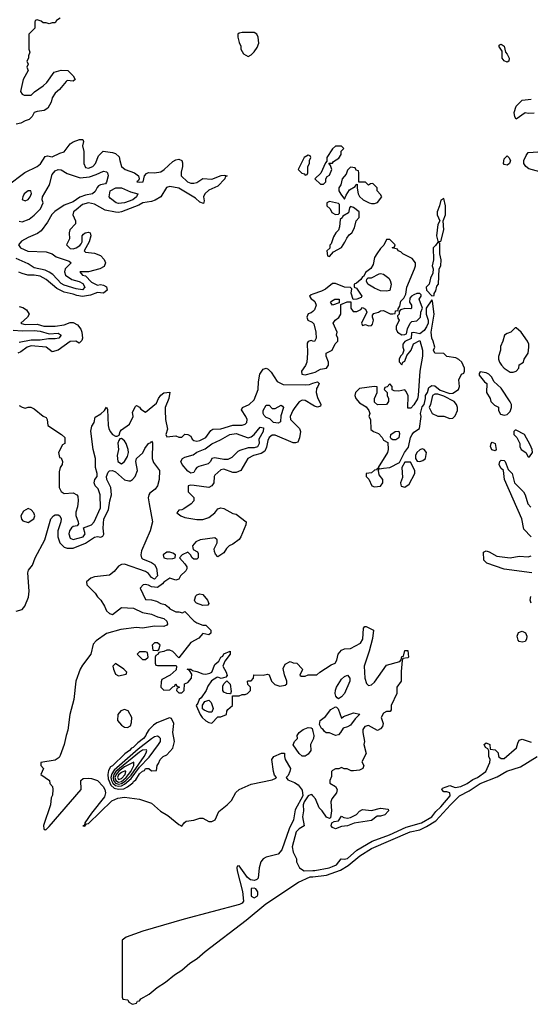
# Model space of a CAD drawing. Header units: inches. Extents: x 2601682 to 2755810, y 449311 to 584050.
# Tile 292 of 505: x 2688054 to 2691443, y 470564 to 477107. Entities that reach past the tile are written whole.
import ezdxf

# ---------------------------------------------------------------- set-up
doc = ezdxf.new("R2010")
doc.units = ezdxf.units.IN
doc.header["$MEASUREMENT"] = 0
doc.layers.add('C6487', color=7, linetype='Continuous')
doc.layers.add('C6497', color=7, linetype='Continuous')

msp = doc.modelspace()

# ---------------------------------------------------------------- linework, layer by layer
at = {"layer": 'C6487', "color": 2}
for points, elevation in [([(2688323.6, 477116.4), (2688299.6, 477100.4), (2688290, 477086), (2688270, 477086), (2688250, 477078), (2688230, 477086), (2688210, 477086), (2688196.4, 477096.4), (2688170, 477106), (2688158, 477102), (2688154, 477090), (2688154, 477050), (2688114, 477010), (2688114, 476910), (2688122, 476890), (2688112.7, 476867.3), (2688112, 476850), (2688102, 476830), (2688111.3, 476810), (2688102, 476790), (2688110.8, 476770), (2688078, 476710), (2688058.8, 476630), (2688070, 476611.3), (2688084.5, 476604.5), (2688130, 476606), (2688152.9, 476627.1), (2688210, 476666), (2688234, 476690), (2688283.2, 476756.8), (2688330, 476772), (2688374, 476770), (2688410, 476734), (2688422, 476710), (2688410, 476698), (2688370, 476702), (2688363.5, 476696.5), (2688318, 476642), (2688290, 476618), (2688270, 476588), (2688262.5, 476557.5), (2688241.1, 476518.9), (2688217.1, 476502.9), (2688170, 476497), (2688151.3, 476490), (2688137.5, 476462.5), (2688117.5, 476442.5), (2688090, 476434), (2688061.6, 476418.4), (2688030, 476411.6)], 6), ([(2687970, 476003), (2688087.8, 476092.2), (2688170, 476131), (2688191.9, 476148.1), (2688222.7, 476197.3), (2688239, 476201), (2688270, 476196), (2688320.7, 476219.3), (2688350, 476227.7), (2688390, 476280.7), (2688410, 476294), (2688450.9, 476310.9), (2688474, 476310), (2688478, 476298), (2688471, 476269), (2688479.1, 476230), (2688480.4, 476150), (2688490, 476124), (2688510, 476120.4), (2688539.3, 476130), (2688558, 476150), (2688578, 476202), (2688608, 476232), (2688670, 476224.7), (2688690, 476218), (2688715.3, 476195.3), (2688718, 476170), (2688731, 476130), (2688754.8, 476110), (2688816, 476090), (2688842.8, 476070), (2688846.8, 476050), (2688842, 476038), (2688832, 476030), (2688850, 476026.4), (2688872.7, 476030), (2688882.7, 476070), (2688896.6, 476083.4), (2688910, 476090.3), (2688950, 476088.5), (2688990, 476096.4), (2689012.3, 476110), (2689070, 476164), (2689090, 476176.3), (2689110, 476178.8), (2689130, 476171), (2689134.9, 476154.9), (2689135.5, 476130), (2689126.7, 476093.3), (2689126.4, 476070), (2689168.9, 476028.9), (2689190, 476020.4), (2689210, 476019.3), (2689230, 476024.9), (2689270, 476050.8), (2689330, 476046), (2689390.5, 476070.5), (2689414.4, 476074.4), (2689431.3, 476070), (2689418, 476062), (2689414.8, 476050), (2689370, 475999.5), (2689310, 475974.5), (2689283, 475950), (2689273.4, 475930), (2689278, 475902), (2689274, 475886), (2689250, 475893.2), (2689220.5, 475920.5), (2689110, 475986.3), (2689050, 475997.6), (2689027.8, 475992.2), (2688990.3, 475929.7), (2688953, 475907), (2688930, 475898), (2688871.3, 475890), (2688845.9, 475874.1), (2688730, 475829.6), (2688710, 475825.1), (2688690, 475826.6), (2688621.7, 475841.7), (2688550, 475881.6), (2688510, 475889.7), (2688470, 475879.1), (2688430, 475842), (2688410.8, 475830), (2688407.3, 475810), (2688424.7, 475770), (2688424.7, 475750), (2688387.3, 475710), (2688382.8, 475690), (2688384.7, 475650), (2688364.7, 475610), (2688390, 475586), (2688410, 475584.7), (2688430, 475591.3), (2688454, 475606), (2688463.1, 475616.9), (2688469, 475631), (2688469, 475670), (2688478, 475682), (2688489.4, 475690.6), (2688510, 475694.8), (2688522, 475690), (2688526, 475670), (2688514.8, 475630), (2688482, 475570), (2688490, 475562), (2688550, 475554), (2688590, 475539.1), (2688614, 475514), (2688623.8, 475490), (2688613.9, 475466.1), (2688586, 475450), (2688510, 475431.1), (2688454, 475430), (2688472, 475410), (2688490, 475405.5), (2688530, 475361.6), (2688570, 475342.8), (2688590, 475346.8), (2688610, 475342.8), (2688630, 475331), (2688634, 475310), (2688610, 475289.3), (2688570, 475294), (2688523.4, 475276.6), (2688470, 475267.3), (2688433.1, 475273.1), (2688410, 475283), (2688350, 475296.9), (2688300.5, 475320.5), (2688230, 475380.7), (2688190, 475402), (2688150, 475409.6), (2688109.2, 475409.2), (2688070, 475419), (2688049.3, 475429.3)], 6), ([(2688050, 475767.3), (2688070, 475764), (2688118, 475782), (2688150, 475806.8), (2688192.7, 475850), (2688209.4, 475890), (2688202.9, 475910), (2688205.1, 475930), (2688252.8, 476010), (2688270, 476078.8), (2688290, 476101.6), (2688310, 476110.4), (2688330, 476108), (2688370, 476085.5), (2688455.1, 476055.1), (2688517.2, 476062.8), (2688562.7, 476077.3), (2688610, 476099.3), (2688630, 476096.3), (2688636.3, 476090), (2688641.6, 476070), (2688630, 476026), (2688623.6, 476016.4), (2688590, 476009), (2688578, 476002), (2688567.7, 475992.3), (2688555.2, 475964.8), (2688538, 475950), (2688490, 475941.6), (2688452.7, 475927.3), (2688410, 475896.9), (2688350, 475874.7), (2688287.3, 475832.7), (2688267, 475813), (2688238.6, 475761.4), (2688197, 475703), (2688173.4, 475686.6), (2688110, 475659.1), (2688066.2, 475633.8), (2688046.4, 475610), (2688059.3, 475590), (2688107.5, 475567.5), (2688230, 475564.9), (2688270, 475550.5), (2688296, 475530), (2688381.7, 475501.7), (2688395.5, 475490), (2688355.6, 475450), (2688351.3, 475430), (2688359, 475410), (2688400, 475380), (2688450, 475366.5), (2688473.1, 475353.1), (2688486.7, 475330), (2688470, 475311.6), (2688430, 475318.2), (2688350, 475342), (2688330, 475352.8), (2688273.2, 475413.2), (2688249.8, 475429.8), (2688222.8, 475442.8), (2688150, 475457.7), (2688110, 475483.5), (2688030, 475518.7)], 2), ([(2690000, 475282.4), (2689990, 475279), (2689978, 475270), (2689990, 475252), (2690000, 475244.3)], 10), ([(2688050, 475200.5), (2688074.4, 475194.4), (2688098.4, 475178.4), (2688116, 475150), (2688106, 475130), (2688061, 475090), (2688066.7, 475086.7), (2688090, 475081.6), (2688170, 475083.1), (2688214, 475070), (2688288.9, 475068.9), (2688350, 475079.1), (2688390, 475094), (2688410, 475094), (2688438, 475078), (2688460.7, 475050), (2688467.7, 475030), (2688471, 474990), (2688466, 474974), (2688450, 474958), (2688426, 474970), (2688390, 474969.2), (2688310.4, 474909.6), (2688270, 474899), (2688229.4, 474929.4), (2688130, 474939.1), (2688103, 474930), (2688061.6, 474898.4), (2688042, 474890)], 6), ([(2690000, 475168), (2689990, 475158), (2689967.9, 475152.1), (2689961, 475130), (2689966, 475110), (2689996, 475096), (2690000, 475092)], 10), ([(2688010, 475044.5), (2688070, 475038), (2688150, 475042), (2688190, 475036.5), (2688250, 475019.5), (2688310, 475023.1), (2688330.4, 475010), (2688313.4, 474990), (2688290, 474985.1), (2688245.9, 474985.9), (2688190, 474976.1), (2688130, 474977.7), (2688050, 474960.4)], 2), ([(2690000, 474971), (2689990, 474974), (2689970, 474968), (2689962.8, 474957.2), (2689964.7, 474890), (2689959.1, 474830), (2689952.1, 474807.9), (2689924.9, 474770), (2689926.8, 474750), (2689950, 474746.4), (2690000, 474760.1)], 10), ([(2688050, 474542.8), (2688070, 474531), (2688090, 474526), (2688110, 474532), (2688128.4, 474531.6), (2688150, 474521), (2688210, 474471), (2688230, 474462), (2688236, 474450), (2688242, 474410), (2688332, 474350), (2688354, 474330), (2688354, 474290), (2688338, 474282), (2688312, 474230), (2688318, 474198), (2688330, 474194), (2688338, 474170), (2688336, 474150), (2688322, 474130), (2688316.9, 474103.1), (2688316.9, 473996.9), (2688330, 473972), (2688350, 473958), (2688410, 473962), (2688434, 473950), (2688439.6, 473939.6), (2688442, 473910), (2688438, 473870), (2688426.8, 473833.2), (2688427.1, 473812.9), (2688442.8, 473770), (2688443.6, 473756.4), (2688436, 473744), (2688410, 473739), (2688398, 473730), (2688384.7, 473710), (2688381, 473690), (2688390, 473662), (2688410, 473652), (2688476, 473670), (2688489, 473690), (2688478, 473730), (2688530, 473750.8), (2688549.2, 473770), (2688590, 473862), (2688589, 473950), (2688574, 473990), (2688555.3, 474010), (2688548.7, 474030), (2688554, 474050), (2688569.2, 474070), (2688569.3, 474090), (2688558.4, 474130), (2688558, 474190), (2688542, 474250), (2688527, 474373), (2688533.8, 474406.2), (2688549.2, 474430), (2688554.6, 474465.4), (2688592.1, 474487.9), (2688618, 474510), (2688630, 474532), (2688636.9, 474516.9), (2688640.7, 474410), (2688645.5, 474390), (2688654, 474370), (2688670, 474350.8), (2688690, 474338), (2688700.4, 474339.6), (2688714.6, 474345.4), (2688721.2, 474370), (2688730, 474381), (2688782, 474418), (2688808, 474470), (2688802, 474498), (2688823.1, 474536.9), (2688830, 474542), (2688850, 474532), (2688858, 474518), (2688890, 474498), (2688962.7, 474557.3), (2688976, 474590), (2688990, 474610.8), (2689010, 474626), (2689050, 474632), (2689044, 474590), (2689020.7, 474530), (2689019.1, 474510), (2689022.4, 474450), (2689035.3, 474384.7), (2689024.7, 474350), (2689030, 474334), (2689090, 474342), (2689110, 474332), (2689130, 474332), (2689150, 474351.3), (2689170, 474351), (2689190, 474338), (2689199.6, 474319.6), (2689210, 474311.3), (2689230, 474306), (2689250, 474310.8), (2689290, 474330.8), (2689323.7, 474376.3), (2689335.5, 474384.5), (2689390, 474388.7), (2689468, 474412), (2689530, 474412.7), (2689550, 474419.1), (2689560.9, 474430), (2689563.6, 474450), (2689555.6, 474470), (2689526, 474514), (2689534, 474530), (2689577.2, 474550), (2689610, 474581), (2689636.9, 474650), (2689639.4, 474700.6), (2689648.2, 474751.8), (2689670, 474784.9), (2689690, 474791.3), (2689703.8, 474783.8), (2689723.7, 474763.7), (2689762.5, 474702.5), (2689802, 474682), (2689950, 474679.5), (2689976.9, 474683.1), (2690000, 474690.9)], 6), ([(2690000, 474544.6), (2689950, 474575.6), (2689930, 474578.7), (2689910, 474567.3), (2689881.1, 474530), (2689867.2, 474510), (2689850.4, 474470), (2689852.7, 474450), (2689910.7, 474390), (2689918.8, 474370), (2689911.3, 474328.7), (2689899.8, 474300.2), (2689886, 474294), (2689870, 474295.1), (2689750, 474345.6), (2689730, 474345.1), (2689710, 474329.3), (2689701.1, 474310), (2689693.1, 474266.9), (2689680.3, 474239.7), (2689657.1, 474222.9), (2689606, 474210), (2689568.9, 474191.1), (2689522, 474110), (2689490, 474098), (2689470, 474098), (2689410, 474119.5), (2689390, 474116), (2689350, 474079), (2689344.9, 474070), (2689342.8, 474030), (2689330, 474008.7), (2689310, 473999), (2689212, 474012), (2689187.3, 474012.7), (2689172, 474008), (2689172, 473970), (2689210.7, 473930.7), (2689211, 473910), (2689191.3, 473890), (2689144.5, 473855.5), (2689130, 473848.7), (2689110, 473848), (2689098, 473830), (2689124.7, 473810), (2689150, 473798.8), (2689230, 473784.9), (2689270, 473786), (2689310, 473799.1), (2689349.2, 473830), (2689370, 473856), (2689390, 473862.8), (2689410, 473857.3), (2689470, 473824.9), (2689490, 473820.7), (2689558, 473770), (2689556, 473750), (2689522, 473670), (2689510, 473653.2), (2689470, 473621.2), (2689444.7, 473610), (2689427.5, 473592.5), (2689410, 473564), (2689370, 473538), (2689354, 473554), (2689347.3, 473572.7), (2689346, 473590), (2689364, 473630), (2689364, 473650), (2689350, 473664), (2689252, 473650), (2689223.5, 473636.5), (2689202, 473610), (2689203.6, 473596.4), (2689206, 473586), (2689234, 473570), (2689239.6, 473559.6), (2689238, 473530), (2689230, 473522), (2689210, 473522), (2689198, 473530), (2689188.7, 473550), (2689170, 473568.7), (2689132, 473550), (2689114, 473530), (2689150.8, 473490.8), (2689164.7, 473470), (2689163.6, 473456.4), (2689156.9, 473443.1), (2689122, 473410), (2689110, 473388), (2689090, 473382), (2689050, 473395.3), (2689010, 473368.7), (2689002.5, 473357.5), (2688970, 473332.7), (2688930, 473337), (2688910, 473348.7), (2688886, 473354), (2688874, 473350), (2688854, 473330), (2688890, 473254), (2688930, 473252), (2688962, 473242), (2688990, 473226), (2689019.8, 473219.8), (2689042.8, 473202.8), (2689050, 473192), (2689090, 473172), (2689110, 473172), (2689135.3, 473164.7), (2689150, 473174), (2689210, 473111.3), (2689230, 473098), (2689270, 473082), (2689290, 473082), (2689322, 473050), (2689322, 473030), (2689310, 473018), (2689270, 473028), (2689243.5, 472996.5), (2689190, 472968), (2689110, 472866), (2689070, 472908), (2689050, 472918), (2689030, 472918), (2689011.6, 472908.4), (2688978, 472902), (2688974, 472890), (2688958, 472882), (2688954, 472870), (2688954, 472830), (2688958, 472818), (2688970, 472814), (2689090, 472814), (2689094, 472810), (2689092.7, 472787.3), (2689054, 472750), (2688998, 472722), (2688992.7, 472707.3), (2688992, 472670), (2689010, 472652), (2689050, 472654), (2689070, 472674), (2689082, 472678), (2689090, 472694), (2689098, 472678), (2689114, 472670), (2689098, 472662), (2689094, 472650), (2689110, 472634), (2689130, 472634), (2689146, 472650), (2689147.3, 472692.7), (2689170, 472702), (2689195.3, 472730), (2689196.4, 472756.4), (2689182, 472782), (2689166, 472790), (2689190, 472791.3), (2689202, 472782), (2689230, 472776), (2689270, 472758.8), (2689290, 472757.3), (2689316.5, 472763.5), (2689329.3, 472770.7), (2689350, 472822), (2689375.3, 472844.7), (2689389.3, 472870.7), (2689402, 472878), (2689410, 472892), (2689451.3, 472911.3), (2689452, 472890), (2689416.9, 472843.1), (2689402, 472810), (2689424.7, 472770), (2689431.6, 472748.4), (2689422, 472738), (2689392, 472728), (2689370, 472738), (2689363.6, 472736.4), (2689327.1, 472712.9), (2689302.5, 472677.5), (2689290.9, 472649.1), (2689258.8, 472601.2), (2689246, 472590), (2689236, 472564), (2689224.7, 472550), (2689252, 472490), (2689266, 472470), (2689290, 472446.8), (2689310, 472436), (2689330, 472432), (2689370, 472474), (2689390, 472474), (2689426, 472490), (2689428.4, 472511.6), (2689436.4, 472523.6), (2689466, 472550), (2689466, 472614), (2689510, 472614), (2689530, 472622), (2689550, 472622), (2689566, 472630), (2689586, 472650), (2689586, 472670), (2689568.4, 472688.4), (2689566, 472710), (2689570, 472714), (2689590, 472714), (2689606, 472730), (2689607.3, 472752.7), (2689670, 472751.3), (2689698, 472758), (2689710, 472754), (2689726, 472710), (2689747.9, 472687.9), (2689782, 472678), (2689816.4, 472683.6), (2689827.3, 472692.7), (2689828, 472712), (2689812.9, 472752.9), (2689804, 472796), (2689815.3, 472824.7), (2689850, 472842), (2689870, 472832), (2689894, 472830), (2689930, 472794), (2689931.6, 472788.4), (2689914, 472750), (2689923.6, 472743.6), (2689950, 472744.7), (2689970, 472752), (2690000, 472752.3)], 6), ([(2688030, 473175.9), (2688070, 473186.3), (2688088.4, 473210), (2688112, 473270), (2688118, 473310), (2688108, 473430), (2688112.2, 473447.8), (2688139, 473481), (2688156.8, 473530), (2688221.5, 473650), (2688260.3, 473790), (2688277.6, 473810), (2688290, 473816.9), (2688310, 473816.9), (2688320.3, 473810), (2688330.2, 473790.2), (2688328.1, 473770), (2688308, 473710), (2688306.9, 473670), (2688319.6, 473630), (2688350, 473601.8), (2688370, 473595), (2688410, 473594.3), (2688491.3, 473628.7), (2688550, 473667.4), (2688570, 473673), (2688592.5, 473667.5), (2688605.2, 473674.8), (2688611.7, 473688.3), (2688607.8, 473727.8), (2688612.1, 473790), (2688644.2, 473850), (2688652, 473910), (2688662.7, 473950), (2688658.6, 473998.6), (2688632.8, 474050), (2688631.3, 474070), (2688641.3, 474098.7), (2688650, 474108), (2688670, 474110.3), (2688690, 474102), (2688750, 474049), (2688777.6, 474042.4), (2688790, 474042.8), (2688802.9, 474050), (2688821.7, 474070), (2688836.9, 474110), (2688824.7, 474170), (2688829.7, 474190), (2688870.9, 474229.1), (2688884, 474256), (2688910, 474290.6), (2688923.7, 474296.3), (2688930, 474304.7), (2688934.9, 474294.9), (2688933.6, 474190), (2688943, 474163), (2688982.6, 474110), (2688980.4, 474050), (2688970, 474008.7), (2688953.2, 473986.8), (2688918.8, 473961.2), (2688910.7, 473949.3), (2688907.7, 473930), (2688913, 473890), (2688934.8, 473770), (2688920.7, 473710), (2688863.4, 473576.6), (2688857.3, 473550), (2688863.1, 473530), (2688870, 473523.6), (2688930, 473499), (2688950, 473485.5), (2688962.3, 473462.3), (2688968.8, 473410), (2688950, 473389.8), (2688930, 473400.5), (2688910, 473425.4), (2688890, 473438.8), (2688750, 473487.4), (2688730, 473487.1), (2688710, 473474.7), (2688681.1, 473438.9), (2688650, 473416.4), (2688550, 473403.7), (2688525.7, 473394.3), (2688498.6, 473370), (2688500.2, 473350), (2688555, 473295), (2688570, 473271.8), (2688592, 473250), (2688618, 473210), (2688630, 473178.8), (2688650, 473160.7), (2688670, 473154), (2688730, 473199.5), (2688810, 473195), (2688870, 473168.2), (2688930, 473155.2), (2688970, 473137.6), (2689010, 473126.5), (2689031.5, 473110), (2689036.1, 473090), (2689030, 473082), (2689010, 473074), (2688950, 473076.8), (2688870, 473064.2), (2688828.5, 473068.5), (2688726.3, 473053.7), (2688630, 473027.6), (2688561.1, 472978.9), (2688542.6, 472957.4), (2688527.2, 472890), (2688470, 472816.3), (2688454.7, 472790), (2688427.9, 472710), (2688413.8, 472590), (2688386.2, 472490), (2688373.8, 472386.2), (2688361.7, 472350), (2688350.4, 472290), (2688322.3, 472217.7), (2688315.3, 472204.7), (2688290, 472187), (2688194, 472170), (2688194, 472150), (2688212, 472130), (2688194, 472090), (2688251.1, 472051.1), (2688254, 472030), (2688271.6, 472011.6), (2688274, 471990), (2688272.7, 471952.7), (2688263.6, 471936.4), (2688258, 471890), (2688212.7, 471752.7), (2688214, 471730), (2688223.6, 471723.6), (2688230, 471724.7), (2688250, 471744.7), (2688461.2, 471990), (2688459.7, 472050), (2688476.4, 472063.6), (2688510, 472067.2), (2688530, 472064.5), (2688570.1, 472050.1), (2688608.9, 472010), (2688620.3, 471990), (2688624.4, 471970), (2688616.7, 471943.3), (2688530, 471834), (2688485.5, 471770), (2688485.4, 471754.6), (2688474, 471750), (2688486.4, 471746.4), (2688498, 471762), (2688510, 471765.5), (2688665.2, 471914.8), (2688705.6, 471934.4), (2688750, 471939.7), (2688850, 471926.2), (2688930, 471899.7), (2688987.8, 471847.8), (2689037.7, 471817.7), (2689110, 471758.7), (2689130, 471747.3), (2689145.6, 471770), (2689159.8, 471780.2), (2689210, 471788.3), (2689250, 471801.1), (2689270, 471799.7), (2689310, 471778.2), (2689330, 471778.6), (2689351.5, 471790), (2689375.6, 471844.4), (2689431.5, 471888.5), (2689461.2, 471918.8), (2689489.6, 471970.4), (2689510, 471990.8), (2689590, 472026.8), (2689730, 472056), (2689754.6, 472065.4), (2689758, 472070), (2689745.2, 472085.2), (2689739, 472110), (2689728.7, 472190), (2689742, 472210), (2689792, 472232), (2689812.7, 472232.7), (2689811.3, 472210), (2689816, 472190), (2689850.7, 472130), (2689848, 472110), (2689836.4, 472083.6), (2689822, 472070), (2689834.4, 472054.4), (2689878.2, 472038.2), (2689902.3, 472022.3), (2689930, 471986.8), (2689933.1, 471950), (2689883.6, 471856.4), (2689871.1, 471790), (2689843.8, 471730), (2689795, 471590), (2689770, 471561.2), (2689690, 471542), (2689669.4, 471530.6), (2689655.6, 471510), (2689642.7, 471470), (2689637.6, 471402.4), (2689628, 471392), (2689613.4, 471386.6), (2689587.3, 471390), (2689565.8, 471405.8), (2689510, 471482.7), (2689498, 471482), (2689494.8, 471470), (2689497.6, 471450), (2689534.2, 471314.2), (2689539, 471250), (2689530, 471235.6), (2689513, 471227), (2689146, 471130), (2688872, 471050), (2688762, 471010), (2688734, 470990), (2688734, 470610), (2688738, 470598), (2688772.7, 470592.7), (2688778, 470578), (2688803.6, 470563.6), (2688830, 470572), (2688836.5, 470583.5), (2688850, 470587.7), (2688859.3, 470600.7), (2688912.7, 470630), (2688965.8, 470674.2), (2689022.7, 470710), (2689080.9, 470759.1), (2689130, 470790.4), (2689183.3, 470836.7), (2689231.5, 470868.5), (2689285.5, 470914.5), (2689557.4, 471122.6), (2689688.6, 471231.4), (2689905.2, 471374.8), (2689982.7, 471410), (2690000, 471411.7)], 2), ([(2690000, 472320.7), (2689984.7, 472290), (2689986, 472250), (2689970, 472226), (2689950, 472212.7), (2689930, 472213.2), (2689909, 472230), (2689868.7, 472288.7), (2689878, 472310), (2689898, 472330), (2689895.3, 472350), (2689908.7, 472370), (2689935.3, 472390), (2689970, 472404), (2689990, 472401), (2689995.5, 472395.5), (2690000, 472377.4)], 2), ([(2690000, 471949.8), (2689995.2, 471955.2), (2689990, 471958), (2689970, 471949.6), (2689943.5, 471910), (2689936.5, 471890), (2689937.3, 471850), (2689930.7, 471810), (2689942, 471750), (2689910, 471728.7), (2689890, 471708.7), (2689862.8, 471610), (2689870, 471574), (2689892, 471530), (2689892, 471510), (2689911.1, 471471.1), (2689942, 471450), (2690000, 471452.3)], 6)]:
    msp.add_lwpolyline(points, dxfattribs=dict(at, elevation=elevation))
for points, elevation in [([(2689610, 477022), (2689530, 477022), (2689510, 477018), (2689502, 477010), (2689502, 476990), (2689510, 476954), (2689522, 476930), (2689522, 476910), (2689539.6, 476879.6), (2689570, 476862), (2689590, 476872), (2689610, 476892), (2689630, 476922), (2689642, 476950), (2689638, 476990), (2689628, 477010)], 10), ([(2689970, 476206), (2689942, 476190), (2689902, 476110), (2689926.4, 476086.4), (2689942, 476082), (2689950, 476074), (2689962, 476078), (2689966, 476090), (2689966, 476130), (2689978, 476150), (2689978, 476170), (2689986, 476190), (2689982, 476202)], 10), ([(2688110, 475969.2), (2688083.8, 475950), (2688074, 475930), (2688071.3, 475911.3), (2688090, 475902.8), (2688110, 475911), (2688122.7, 475930), (2688132.5, 475952.5), (2688128.7, 475968.7)], 6), ([(2688710, 475884.5), (2688695.3, 475890), (2688658, 475918), (2688648, 475930), (2688655.3, 475970), (2688691.7, 475988.3), (2688730, 475988.7), (2688790, 475963), (2688838, 475950), (2688830.6, 475930), (2688806, 475910), (2688750, 475889.7)], 2), ([(2689770, 474426), (2689738, 474430), (2689713.6, 474453.6), (2689690, 474464), (2689676, 474476), (2689669.6, 474489.6), (2689669.6, 474510), (2689690, 474544.7), (2689710, 474544.7), (2689730, 474522), (2689750, 474522), (2689790, 474544.7), (2689798.8, 474538.8), (2689804.7, 474530), (2689786.8, 474473.2), (2689785.4, 474434.6)], 2), ([(2689610, 474262), (2689570, 474262.4), (2689515.6, 474244.4), (2689502.3, 474237.7), (2689462, 474198), (2689435.3, 474184.7), (2689410, 474184.7), (2689350, 474195.1), (2689330.5, 474189.5), (2689320.5, 474170), (2689305.3, 474154.7), (2689242.8, 474137.2), (2689231, 474130), (2689220.5, 474119.5), (2689210, 474098), (2689190, 474094), (2689170, 474106.6), (2689132.3, 474150), (2689124.2, 474170), (2689134.5, 474190), (2689150, 474198.9), (2689205.8, 474214.2), (2689230, 474232.9), (2689285.2, 474254.8), (2689330, 474288.4), (2689386, 474314), (2689449, 474350), (2689490, 474356.5), (2689570, 474327.3), (2689590, 474334.8), (2689609.5, 474350.5), (2689650, 474398.8), (2689673.4, 474393.4), (2689670.4, 474370), (2689642, 474318), (2689643.8, 474290), (2689632.3, 474267.7)], 2), ([(2688730, 474324), (2688719.6, 474320.4), (2688711.3, 474310), (2688706.4, 474293.6), (2688710.8, 474250), (2688702, 474210), (2688705.5, 474170), (2688730, 474156), (2688750, 474171.3), (2688770, 474204.7), (2688776, 474230), (2688775.1, 474250), (2688760.9, 474290), (2688750, 474309)], 6), ([(2688110, 473859), (2688079.8, 473840.2), (2688061, 473810), (2688067.1, 473787.1), (2688076, 473776), (2688110, 473766), (2688148, 473790), (2688154, 473810), (2688148.7, 473830), (2688130, 473848.7)], 6), ([(2689050, 473568.7), (2689030, 473568.7), (2689006, 473550), (2689012, 473530), (2689036.5, 473523.5), (2689070, 473526), (2689086, 473530), (2689088, 473550), (2689070, 473562)], 6), ([(2689270, 473214), (2689228.4, 473228.4), (2689218, 473238), (2689215.3, 473250), (2689222.7, 473277.3), (2689230, 473284.7), (2689250, 473291.3), (2689270, 473286), (2689301, 473250), (2689310, 473226), (2689303.6, 473216.4)], 6), ([(2688970, 472966), (2688950, 472966), (2688934, 472950), (2688938, 472918), (2688970, 472914), (2688978, 472922), (2688986, 472950)], 6), ([(2688890, 472906), (2688850, 472906), (2688834, 472890), (2688870, 472854), (2688890, 472854), (2688906, 472870), (2688902, 472902)], 6), ([(2688690, 472828), (2688672, 472810), (2688676, 472790), (2688690, 472758), (2688710, 472747.3), (2688762, 472758), (2688766, 472770), (2688746, 472790)], 6), ([(2689450, 472626), (2689428.7, 472628.7), (2689410, 472638), (2689402, 472650), (2689402, 472678), (2689410, 472694), (2689430, 472714), (2689452, 472690), (2689458, 472642), (2689454, 472626)], 6), ([(2689310, 472506), (2689278, 472518), (2689267.3, 472527.3), (2689268.4, 472551.6), (2689284, 472576), (2689310, 472584.7), (2689324.7, 472570), (2689338, 472530), (2689330, 472506)], 6), ([(2689048, 472468), (2688964.9, 472435.1), (2688942, 472418), (2688912.2, 472387.8), (2688896.1, 472363.9), (2688892.2, 472350), (2688874.9, 472330), (2688838, 472302), (2688806.8, 472270), (2688795.3, 472264.7), (2688784, 472250), (2688752.4, 472227.6), (2688670, 472148), (2688658, 472142), (2688642.9, 472117.1), (2688638.5, 472090), (2688642.3, 472062.3), (2688658.9, 472018.9), (2688680.7, 472000.7), (2688710, 471993.5), (2688744.8, 471995.2), (2688770, 472008.4), (2688805.2, 472034.8), (2688810, 472044.9), (2688824.5, 472055.5), (2688850, 472095.3), (2688870, 472113), (2688882.7, 472117.3), (2688890, 472130.5), (2688911.6, 472131.6), (2688930, 472114), (2688962, 472118), (2688966, 472150), (2688976.4, 472163.6), (2688986, 472190), (2689006, 472210), (2689030, 472222), (2689070, 472264.7), (2689080.7, 472310), (2689071.8, 472370), (2689078, 472430), (2689062, 472462)], 6), ([(2688750, 472522), (2688726.4, 472513.6), (2688704.7, 472490), (2688702.8, 472450), (2688730, 472418), (2688750, 472404.7), (2688770, 472402), (2688790, 472414), (2688796.4, 472436.4), (2688798, 472470), (2688774.6, 472514.6)], 6), ([(2688970, 472345.1), (2688950, 472340.5), (2688930, 472327.2), (2688840.4, 472259.6), (2688680.2, 472119.8), (2688664.9, 472095.1), (2688660.2, 472070), (2688663.1, 472050), (2688672.4, 472032.4), (2688690, 472018.3), (2688710, 472013.6), (2688730, 472016.2), (2688750, 472025.4), (2688795.1, 472064.9), (2688850, 472138.4), (2688913.1, 472206.9), (2688975.1, 472290), (2688987.8, 472310), (2688989.4, 472330), (2688979.7, 472339.7)], 10), ([(2688895.5, 472255.5), (2688870, 472251.4), (2688850, 472238.6), (2688691.4, 472110), (2688678.8, 472090), (2688673.6, 472070), (2688677, 472050), (2688690, 472034.2), (2688710, 472026.5), (2688730, 472031.4), (2688754.5, 472045.5), (2688793.3, 472086.7), (2688881.1, 472210), (2688894.2, 472234.2), (2688898.7, 472250)], 14), ([(2688812.1, 472172.1), (2688750, 472141.7), (2688709.4, 472110.6), (2688693.5, 472090), (2688686.3, 472070), (2688691.3, 472050), (2688710, 472039.7), (2688730, 472045), (2688760.6, 472070), (2688791.7, 472110), (2688810.9, 472150.9)], 18), ([(2688754.2, 472114.2), (2688730, 472104.8), (2688710, 472088.5), (2688703.1, 472070), (2688710, 472057.7), (2688730, 472064.4), (2688753.3, 472090), (2688758.7, 472110)], 22), ([(2689610, 471335.1), (2689590, 471332.7), (2689590, 471282), (2689610, 471272), (2689630, 471282), (2689635.3, 471290), (2689634, 471310), (2689622, 471330)], 6)]:
    msp.add_lwpolyline(points, close=True, dxfattribs=dict(at, elevation=elevation))
at = {"layer": 'C6497', "color": 2}
for points, elevation in [([(2691290, 476824), (2691270, 476834), (2691257.2, 476850), (2691256.4, 476896.4), (2691235.3, 476930), (2691240.2, 476939.8), (2691250, 476944.7), (2691270.7, 476930), (2691278, 476890), (2691290, 476878), (2691302.8, 476850), (2691302, 476830)], 6), ([(2690190, 476266), (2690150, 476266), (2690130, 476248), (2690094, 476190), (2690094, 476166), (2690083.6, 476156.4), (2690052.7, 476087.3), (2690014, 476050), (2690050, 476014), (2690070, 476014), (2690086, 476030), (2690086, 476050), (2690095.3, 476064.7), (2690110, 476074), (2690126, 476110), (2690118, 476138), (2690106, 476154), (2690130, 476154), (2690136.4, 476163.6), (2690173.6, 476186.4), (2690188, 476210), (2690188, 476232), (2690206, 476250)], 10), ([(2691290, 476139), (2691270, 476144), (2691265.2, 476150), (2691270, 476182), (2691290, 476202), (2691302, 476190), (2691311, 476170), (2691304.7, 476150)], 6), ([(2690250, 476126), (2690230, 476106), (2690221, 476079), (2690194, 476050), (2690186, 476010), (2690172, 475990), (2690172, 475970), (2690186.4, 475946.4), (2690210, 475914), (2690220.2, 475939.8), (2690244, 475976), (2690282, 475998), (2690286, 476010), (2690294, 476014), (2690294, 475986), (2690301, 475950), (2690310, 475932), (2690334, 475910), (2690374, 475890), (2690390, 475884.7), (2690410, 475886), (2690430, 475892), (2690458, 475930), (2690450, 475946), (2690426, 475970), (2690426, 475990), (2690398, 476018), (2690383.6, 476016.4), (2690370, 476008), (2690350, 476026), (2690306, 476026), (2690306, 476090), (2690302, 476102), (2690287.3, 476107.3), (2690282, 476122)], 10), ([(2690110, 475898), (2690094, 475890), (2690094, 475870), (2690114, 475850), (2690126, 475826), (2690150, 475812), (2690170, 475814), (2690178, 475822), (2690178, 475878), (2690170, 475886)], 10), ([(2690870, 475918), (2690850, 475908), (2690841, 475870), (2690824.7, 475830), (2690824.7, 475810), (2690842, 475770), (2690830, 475746), (2690821, 475670), (2690830, 475634), (2690850, 475632), (2690869, 475710), (2690866, 475770), (2690881.2, 475810), (2690880.9, 475870)], 10), ([(2690250, 475866), (2690243.6, 475856.4), (2690236, 475824), (2690198, 475802), (2690194, 475790), (2690182, 475778), (2690178, 475730), (2690171, 475709), (2690152, 475690), (2690136.9, 475663.1), (2690122, 475618), (2690112.7, 475607.3), (2690112, 475588), (2690094, 475570), (2690098, 475538), (2690110, 475534), (2690136.4, 475563.6), (2690190, 475592), (2690212.9, 475627.1), (2690224.7, 475655.3), (2690242, 475678), (2690258, 475690), (2690276.4, 475723.6), (2690288, 475770), (2690307.3, 475792.7), (2690308, 475830), (2690270, 475858)], 10), ([(2690830, 475628), (2690814.8, 475605.2), (2690798, 475590), (2690800.7, 475510), (2690791.3, 475470), (2690798, 475450), (2690796.9, 475423.1), (2690782, 475390), (2690771.3, 475350), (2690752, 475330), (2690754, 475310), (2690790, 475272), (2690806, 475274), (2690806, 475286), (2690815.5, 475304.5), (2690823.2, 475336.8), (2690833.2, 475350), (2690839, 475450), (2690848.9, 475471.1), (2690852.7, 475510), (2690842.7, 475550), (2690842, 475622)], 10), ([(2690490, 475302), (2690450, 475304), (2690410, 475322.7), (2690365.2, 475350), (2690355.3, 475370), (2690358, 475382), (2690368, 475392), (2690390, 475392), (2690441.2, 475418.8), (2690450, 475421), (2690470, 475414.8), (2690504.7, 475390), (2690513.7, 475373.7), (2690521, 475350), (2690510, 475308)], 10), ([(2690710, 475286), (2690690, 475286), (2690670, 475278), (2690654, 475270), (2690643.6, 475256.4), (2690642, 475230), (2690654, 475210), (2690654, 475190), (2690650, 475186), (2690610, 475188), (2690582, 475178), (2690572.7, 475167.3), (2690572, 475150), (2690562, 475138), (2690563.6, 475123.6), (2690572, 475110), (2690552.7, 475067.3), (2690552, 475050), (2690562, 475030), (2690590, 475012), (2690610, 475014), (2690622, 475018), (2690628.4, 475051.6), (2690646, 475090), (2690658, 475102), (2690690, 475104.7), (2690715.3, 475130), (2690716.4, 475163.6), (2690728, 475190), (2690706, 475250), (2690718, 475270), (2690718, 475278)], 10), ([(2690130, 475209), (2690118, 475230), (2690123.1, 475236.9), (2690146, 475250), (2690174, 475250), (2690174, 475226)], 10), ([(2690790, 475246), (2690751.3, 475190), (2690751.3, 475150), (2690764.7, 475110), (2690764.7, 475090), (2690755.3, 475064.7), (2690738.5, 475041.5), (2690710, 475018), (2690670, 475028), (2690654, 475026), (2690652.7, 474987.3), (2690610, 474968), (2690598, 474950), (2690598, 474930), (2690604.7, 474910), (2690596, 474884), (2690582, 474870), (2690572, 474850), (2690572.7, 474832.7), (2690590, 474814), (2690598, 474830), (2690610, 474838), (2690624.7, 474875.3), (2690653.2, 474910), (2690668, 474952), (2690710, 474974), (2690727.3, 474910), (2690728, 474870), (2690710.6, 474770), (2690698.8, 474610), (2690694, 474586), (2690670, 474548), (2690650, 474526), (2690630, 474526), (2690632.7, 474610), (2690618, 474638), (2690610, 474648), (2690570, 474639), (2690540.4, 474640.4), (2690527.3, 474647.3), (2690526, 474670), (2690510, 474686), (2690492.7, 474667.3), (2690478, 474662), (2690474, 474650), (2690494, 474630), (2690494, 474610), (2690502, 474590), (2690502, 474570), (2690490, 474549), (2690430, 474548), (2690410, 474566), (2690408.7, 474590), (2690428, 474630), (2690426, 474666), (2690408, 474668), (2690310, 474655.1), (2690282.8, 474630), (2690278.8, 474610), (2690286, 474590), (2690310, 474561), (2690354.8, 474534.8), (2690372, 474510), (2690378, 474490), (2690372, 474470), (2690382, 474450), (2690384, 474384), (2690402, 474370), (2690435.9, 474355.9), (2690461, 474330), (2690470, 474312), (2690496.9, 474296.9), (2690500.7, 474250), (2690494.8, 474230), (2690434, 474130), (2690442, 474122), (2690470, 474126.8), (2690510, 474130.8), (2690575.3, 474164.7), (2690608, 474230), (2690634, 474266), (2690649, 474330), (2690659, 474350), (2690670, 474364.7), (2690708, 474390), (2690719, 474470), (2690714, 474490), (2690725.6, 474534.4), (2690738, 474550), (2690748.7, 474590), (2690748.7, 474610), (2690762, 474630), (2690770, 474662), (2690790, 474674.8), (2690810, 474674), (2690845.4, 474645.4), (2690910, 474622.8), (2690930, 474624), (2690966.6, 474650), (2690974.5, 474670), (2690970, 474714), (2690986, 474750), (2691002, 474758), (2691006, 474770), (2691006, 474790), (2690998, 474810), (2690988.7, 474830), (2690969.3, 474849.3), (2690950, 474859), (2690890, 474869.2), (2690870, 474888), (2690808.7, 474890), (2690802, 474910), (2690808.7, 474930), (2690799, 474970), (2690789, 474990), (2690785.2, 475030), (2690805.2, 475150), (2690795.3, 475235.3)], 10), ([(2691350, 475058), (2691342, 475058), (2691314, 475030), (2691290, 475022), (2691272, 475010), (2691262, 474970), (2691245.4, 474934.6), (2691244.7, 474910), (2691231.6, 474868.4), (2691231.3, 474850), (2691238, 474830), (2691251.3, 474810), (2691270, 474791.3), (2691310, 474764.7), (2691330, 474764.7), (2691350, 474772), (2691368, 474790), (2691370, 474812), (2691398, 474830), (2691402, 474850), (2691428.7, 474890), (2691434, 474930), (2691433.2, 474950), (2691424, 474970), (2691382, 475030)], 10), ([(2691110, 474766), (2691103.6, 474756.4), (2691103.6, 474743.6), (2691139.6, 474699.6), (2691154, 474690), (2691152, 474630), (2691178, 474590), (2691182, 474570), (2691205.4, 474545.4), (2691231.3, 474531.3), (2691232, 474510), (2691244.7, 474484.7), (2691270, 474478), (2691290, 474482), (2691310, 474502), (2691319, 474530), (2691319, 474550), (2691310, 474568), (2691250, 474658), (2691202, 474702), (2691188, 474730), (2691168, 474750), (2691150, 474759)], 10), ([(2690830, 474618), (2690810, 474618), (2690794, 474610), (2690782, 474550), (2690772, 474530), (2690792, 474490), (2690830, 474471), (2690870, 474471), (2690910, 474456), (2690930, 474458), (2690945.6, 474474.4), (2690961.2, 474510), (2690961.2, 474530), (2690953.2, 474550), (2690937.2, 474570), (2690870, 474605.2)], 10), ([(2690530, 474315.3), (2690520.2, 474320.2), (2690515.3, 474330), (2690518, 474350), (2690546, 474370), (2690570, 474372), (2690576, 474356), (2690570, 474329), (2690550, 474315.3)], 10), ([(2691350, 474378), (2691342, 474378), (2691334, 474370), (2691334, 474350), (2691354, 474330), (2691374, 474290), (2691374, 474270), (2691382, 474250), (2691414, 474230), (2691430, 474202), (2691438, 474202), (2691458, 474230), (2691455.3, 474250), (2691442, 474282), (2691406, 474350)], 10), ([(2690726, 474254), (2690710, 474248.7), (2690691.3, 474230), (2690682, 474210), (2690682, 474190), (2690692, 474172), (2690710, 474171.3), (2690730, 474178), (2690748.9, 474191.1), (2690754, 474230), (2690738, 474250)], 10), ([(2691210, 474240.9), (2691188.6, 474248.6), (2691179.5, 474270), (2691182.7, 474290), (2691190, 474298.8), (2691210.3, 474290.3), (2691217.1, 474250)], 6), ([(2690430, 474126), (2690423.6, 474116.4), (2690410, 474114), (2690390, 474095.3), (2690354, 474090), (2690354, 474070), (2690372.7, 474052.7), (2690392, 474010), (2690410, 474002.8), (2690450, 474006), (2690464, 474030), (2690464, 474050), (2690441.2, 474081.2), (2690435.3, 474110), (2690438, 474118)], 10), ([(2690647.3, 474167.3), (2690610, 474166), (2690591.3, 474130), (2690596, 474064), (2690582, 474030), (2690583.6, 474016.4), (2690587.3, 474007.3), (2690610, 474001), (2690640.4, 474019.6), (2690678, 474090), (2690678, 474110)], 10), ([(2691390, 472969), (2691370, 472974), (2691362.5, 472982.5), (2691356, 473010), (2691365.1, 473034.9), (2691390, 473044), (2691412.5, 473032.5), (2691420.5, 473010), (2691419.1, 472990), (2691410, 472974)], 6), ([(2690170, 472593.2), (2690160.7, 472600.7), (2690151.9, 472611.9), (2690147.9, 472627.9), (2690150, 472651.3), (2690156.2, 472670), (2690190, 472724), (2690210, 472743), (2690230, 472751), (2690244.9, 472730), (2690246, 472710), (2690210.4, 472630), (2690190, 472606)], 2), ([(2690190, 472464.7), (2690203.3, 472476.7), (2690270, 472500.7), (2690311.1, 472491.1), (2690279.9, 472460.1), (2690250, 472418.4), (2690230, 472407), (2690201, 472399), (2690184.7, 472370), (2690170, 472355.3), (2690150, 472349), (2690110, 472368), (2690088.4, 472368.4), (2690076.4, 472376.4), (2690068.7, 472390), (2690057.5, 472397.5), (2690043.7, 472423.7), (2690049.4, 472450), (2690083.9, 472476.1), (2690118.4, 472521.6), (2690150, 472541), (2690158, 472538), (2690167.1, 472527.1)], 2), ([(2690150, 471729.2), (2690130, 471738), (2690122, 471750), (2690126, 471770), (2690142, 471778), (2690170, 471782), (2690190, 471814), (2690204.7, 471804.7), (2690230, 471801), (2690250, 471804.7), (2690290, 471826), (2690310, 471846), (2690330, 471858), (2690390, 471851), (2690450, 471866.8), (2690499.6, 471859.6), (2690502, 471850), (2690476.8, 471823.2), (2690450, 471814), (2690427.1, 471812.9), (2690390, 471786), (2690273.7, 471766.3), (2690230, 471749.2), (2690190, 471745.2)], 6)]:
    msp.add_lwpolyline(points, close=True, dxfattribs=dict(at, elevation=elevation))
for points, elevation in [([(2691470, 476486), (2691430, 476484), (2691410, 476488.7), (2691350, 476446), (2691340.4, 476460.4), (2691335.3, 476490), (2691350, 476532), (2691390, 476571.3), (2691450, 476578)], 6), ([(2691530, 476089.4), (2691434.5, 476114.5), (2691414, 476130), (2691401.2, 476150), (2691401.2, 476170), (2691415.5, 476204.5), (2691430, 476224.7), (2691590, 476235.8)], 6), ([(2690000, 474760.1), (2690015.6, 474764.4), (2690050, 474784.9), (2690090, 474791.3), (2690104, 474810), (2690104, 474830), (2690088, 474870), (2690088, 474890), (2690128.4, 474911.6), (2690148.4, 474951.6), (2690166, 474970), (2690166, 474990), (2690158, 475010), (2690162, 475030), (2690134, 475090), (2690148.7, 475110), (2690173.3, 475126.7), (2690186, 475150), (2690186, 475214), (2690228.9, 475231.1), (2690252, 475232), (2690251.3, 475190), (2690267.9, 475167.9), (2690292.9, 475167.1), (2690319, 475181), (2690330, 475194), (2690350, 475182), (2690358, 475162), (2690322, 475090), (2690330, 475074), (2690350, 475082), (2690370, 475072), (2690390, 475074), (2690396.4, 475083.6), (2690402, 475110), (2690395.3, 475130), (2690396.4, 475143.6), (2690405.2, 475154.8), (2690436.5, 475163.5), (2690450, 475172), (2690470, 475174), (2690512.7, 475152.7), (2690530, 475152), (2690546, 475154), (2690548.7, 475171.3), (2690566, 475174), (2690566, 475186), (2690576.4, 475203.6), (2690584, 475236), (2690603.1, 475256.9), (2690616.4, 475283.6), (2690624, 475330), (2690675.3, 475450), (2690682, 475470), (2690682, 475490), (2690658.6, 475518.6), (2690598, 475550), (2690584, 475564), (2690566, 475570), (2690562, 475582), (2690526, 475590), (2690542, 475598), (2690546, 475610), (2690510, 475646), (2690490, 475646), (2690472, 475608), (2690450, 475586), (2690424.7, 475550), (2690410, 475526), (2690399.6, 475480.4), (2690386, 475454), (2690350, 475426), (2690338, 475402), (2690330, 475398), (2690318.8, 475381.2), (2690290, 475355.3), (2690274, 475350), (2690274, 475330), (2690290, 475322), (2690324.7, 475270), (2690319.8, 475260.2), (2690291.1, 475248.9), (2690268, 475248), (2690254, 475290), (2690258, 475318), (2690250, 475326), (2690210, 475329), (2690150, 475353.2), (2690130, 475352.7), (2690083.7, 475316.3), (2690058, 475302), (2690000, 475282.4)], 10), ([(2690000, 475244.3), (2690013.7, 475233.7), (2690021, 475210), (2690010, 475178), (2690000, 475168)], 10), ([(2690000, 475092), (2690006, 475086), (2690018.8, 475030), (2690021, 474990), (2690010, 474968), (2690000, 474971)], 10), ([(2690000, 474690.9), (2690030, 474701), (2690041, 474690), (2690034, 474670), (2690023.4, 474656.6), (2690021.3, 474630), (2690030, 474596), (2690053, 474550), (2690050, 474538), (2690030, 474532.7), (2690010, 474538.4), (2690000, 474544.6)], 6), ([(2691449.3, 473670), (2691401.4, 473721.4), (2691387.3, 473790), (2691272.3, 474050), (2691266, 474110), (2691247.1, 474127.1), (2691236.2, 474150), (2691240.7, 474170), (2691250, 474180.5), (2691270, 474177.1), (2691277.1, 474170), (2691297.5, 474117.5), (2691322, 474090), (2691338.8, 474030), (2691399.3, 473970), (2691410.4, 473950), (2691428, 473890), (2691446.5, 473866.5)], 6), ([(2691454, 473430), (2691270, 473456), (2691154.9, 473494.9), (2691135.9, 473515.9), (2691132.9, 473567.1), (2691150, 473577.3), (2691170, 473570.6), (2691221.2, 473541.2), (2691310, 473530.4), (2691370, 473541.3), (2691430, 473538), (2691450, 473543.8)], 6), ([(2691449.3, 473229.3), (2691442.7, 473250), (2691447.5, 473272.5)], 6), ([(2690000, 472752.3), (2690027.3, 472752.7), (2690046, 472770), (2690120.9, 472819.1), (2690149.1, 472830.9), (2690159, 472850), (2690169, 472890), (2690190, 472918), (2690210, 472926), (2690250, 472927.7), (2690315.6, 472964.4), (2690332.7, 472990), (2690336.4, 473063.6), (2690345.2, 473074.8), (2690354.4, 473074.4), (2690402, 473050), (2690395.3, 472995.3), (2690374.9, 472910), (2690340.7, 472810), (2690344.9, 472730), (2690356.3, 472696.3), (2690370, 472682.8), (2690390, 472686.8), (2690410, 472704.9), (2690490, 472818), (2690578, 472842), (2690587.3, 472852.7), (2690590, 472874), (2690602, 472878), (2690610, 472914), (2690630, 472914), (2690634, 472870), (2690630, 472866), (2690598, 472862), (2690592.7, 472847.3), (2690585.5, 472774.5), (2690586.4, 472710), (2690557.3, 472670), (2690558, 472630), (2690521, 472550), (2690519.6, 472520.4), (2690514, 472510), (2690490, 472509), (2690470, 472499), (2690454, 472470), (2690467.7, 472430), (2690462, 472410), (2690450, 472393.2), (2690430, 472382.7), (2690370, 472416), (2690344.7, 472410), (2690331.3, 472390), (2690331, 472370), (2690342.8, 472310), (2690338, 472290), (2690354.8, 472230), (2690324.7, 472175.3), (2690338, 472150), (2690332, 472130), (2690310, 472119.3), (2690270, 472114), (2690255.3, 472115.3), (2690227.3, 472127.3), (2690208.4, 472128.4), (2690190, 472138), (2690171.6, 472128.4), (2690150, 472128), (2690130, 472118), (2690124.7, 472110), (2690123.6, 472076.4), (2690112, 472050), (2690112.7, 472032.7), (2690151.1, 472011.1), (2690161, 471990), (2690158, 471970), (2690126, 471930), (2690118.8, 471910), (2690124.7, 471850), (2690118, 471802), (2690110, 471798), (2690090, 471808), (2690061.2, 471850), (2690041.2, 471870), (2690017.6, 471930), (2690000, 471949.8)], 6), ([(2690000, 472377.4), (2690006.8, 472350), (2690004.7, 472330), (2690000, 472320.7)], 2), ([(2690000, 471452.3), (2690012.8, 471452.8), (2690108.7, 471470), (2690130, 471478.4), (2690157.2, 471490), (2690188, 471530), (2690207.5, 471527.5), (2690230, 471533.4), (2690292.1, 471587.9), (2690393.2, 471646.8), (2690509, 471690), (2690619.4, 471740.6), (2690721.2, 471770), (2690790, 471809.1), (2690815.8, 471844.2), (2690850, 471875.5), (2690911.8, 471950), (2690908.9, 471968.9), (2690890, 471975.3), (2690870, 471975.3), (2690855.3, 471990), (2690861.2, 471998.8), (2690910, 472018), (2690944, 472004), (2690982, 472010), (2691024, 472030), (2691062.7, 472057.3), (2691092.7, 472070), (2691149, 472110), (2691174, 472170), (2691178, 472190), (2691168.7, 472210), (2691167.3, 472247.3), (2691162, 472262), (2691146, 472270), (2691138, 472290), (2691150, 472302), (2691174, 472290), (2691178, 472258), (2691210, 472254), (2691230, 472234), (2691232, 472210), (2691250, 472198), (2691270, 472198), (2691352.7, 472267.3), (2691360.2, 472299.8), (2691370, 472318), (2691390, 472326), (2691450, 472304.7)], 6), ([(2690000, 471411.7), (2690090, 471420.7), (2690184.2, 471455.8), (2690235, 471485), (2690311.5, 471550), (2690390, 471599.3), (2690646.6, 471710), (2690710, 471723.6), (2690755.5, 471744.5), (2690816.9, 471783.1), (2690912.8, 471890), (2690973.6, 471950), (2691037.4, 471982.6), (2691110, 472030.2), (2691223.7, 472076.3), (2691287, 472113), (2691377.8, 472142.2), (2691489, 472211)], 2)]:
    msp.add_lwpolyline(points, dxfattribs=dict(at, elevation=elevation))

doc.saveas('drawing.dxf')
